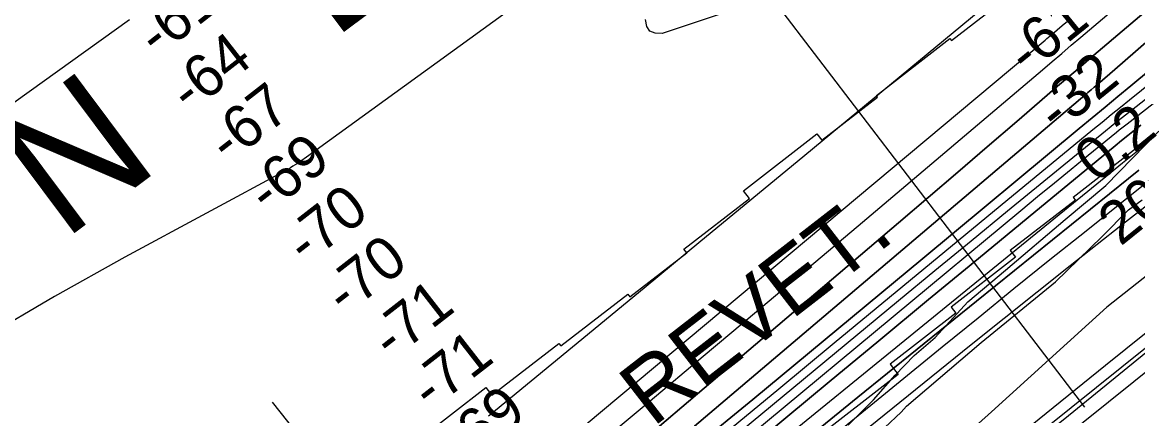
# Model space of a CAD drawing. Extents: x 3477039 to 3515015, y 546746 to 572297.
# Drawn here: x 3483194 to 3484941, y 557444 to 558060 of the extents above; entities that cross this region are included whole.
import ezdxf

# ---------------------------------------------------------------- set-up
doc = ezdxf.new("R2010")
doc.units = 0
for name, color, linetype in [('V-FLOD-BASE', 7, 'Continuous'), ('V-LEVE-TOET', 7, 'Continuous'), ('V-RIVR-EDGE', 7, 'Continuous'), ('V-RIVR-IDEN', 7, 'Continuous'), ('V-RIVR-RANG', 7, 'Continuous'), ('V-RRAP-RVMT', 7, 'Continuous'), ('V-RRAP-RVMT-IDEN', 7, 'Continuous'), ('V-SITE-VEGE', 7, 'Continuous'), ('V-SURV-LINE', 7, 'Continuous'), ('V-TOPO-DPTH', 7, 'Continuous'), ('V-TOPO-MAJR', 7, 'Continuous'), ('V-TOPO-MINR', 7, 'Continuous'), ('V-TOPO-WATR', 7, 'Continuous')]:
    doc.layers.add(name, color=color, linetype=linetype)

msp = doc.modelspace()

# ---------------------------------------------------------------- linework, layer by layer
at = {"layer": 'V-FLOD-BASE'}
msp.add_lwpolyline([(3484584.2, 557248.1), (3484688.5, 557328.6), (3484832.6, 557444.5), (3484998.5, 557579.6), (3485118.7, 557679.8), (3485220.8, 557762.3)], dxfattribs=at)
at = {"layer": 'V-LEVE-TOET'}
msp.add_lwpolyline([(3485177.7, 557755.5), (3485047.2, 557648.6), (3484890.4, 557523), (3484715.6, 557381.2), (3484582.4, 557271.7)], dxfattribs=at)
at = {"layer": 'V-RIVR-EDGE'}
msp.add_lwpolyline([(3484487.5, 557429.5), (3484527.2, 557469), (3484560.9, 557507.9), (3484590.4, 557538.5), (3484623.5, 557566.6), (3484674.7, 557622.3), (3484733.6, 557672), (3484826.9, 557751.6), (3484890.6, 557804.9), (3484973.7, 557889.9)], dxfattribs=at)
at = {"layer": 'V-RIVR-RANG'}
for p, q in [((3484857.8, 557457.7), (3484372, 558093.3)), ((3484084.5, 556839.7), (3483585.7, 557465.2))]:
    msp.add_line(p, q, dxfattribs=at)
at = {"layer": 'V-RRAP-RVMT'}
for p, q in [((3484649.1, 558031.9), (3484744, 558105.5)), ((3484531.4, 557945.7), (3484646.6, 558035)), ((3484646.6, 558035), (3484649.1, 558031.9)), ((3484445.9, 557875.7), (3484533.2, 557943.4)), ((3484533.2, 557943.4), (3484531.4, 557945.7)), ((3484323.1, 557796.3), (3484438.2, 557885.6)), ((3484438.2, 557885.6), (3484445.9, 557875.7)), ((3484948.5, 557870.4), (3484839.8, 557786.1)), ((3484332.5, 557784.2), (3484323.1, 557796.3)), ((3484839.8, 557786.1), (3484843.1, 557781.9)), ((3484230.1, 557704.8), (3484332.5, 557784.2)), ((3484843.1, 557781.9), (3484741.2, 557702.8)), ((3484145.3, 557630.3), (3484234.3, 557699.3)), ((3484234.3, 557699.3), (3484230.1, 557704.8)), ((3484741.2, 557702.8), (3484749.3, 557692.4)), ((3484749.3, 557692.4), (3484648.6, 557614.3)), ((3484037.4, 557553.4), (3484142, 557634.5)), ((3484142, 557634.5), (3484145.3, 557630.3)), ((3484648.6, 557614.3), (3484656.1, 557604.8)), ((3484656.1, 557604.8), (3484553, 557524.9)), ((3483929.3, 557476.2), (3484034.1, 557557.5)), ((3484034.1, 557557.5), (3484037.4, 557553.4)), ((3484553, 557524.9), (3484565.6, 557508.7)), ((3484565.6, 557508.7), (3484351.1, 557342.1)), ((3483809.5, 557402.9), (3483919.8, 557488.4)), ((3483919.8, 557488.4), (3483929.3, 557476.2))]:
    msp.add_line(p, q, dxfattribs=at)
at = {"layer": 'V-SITE-VEGE'}
for points in [[(3484544.9, 557425.5), (3484570.2, 557449.6), (3484578.7, 557459.2), (3484695.8, 557559), (3484812, 557654.1), (3484884.5, 557724.1), (3484926.6, 557766.8), (3484947.9, 557782.3)], [(3485053.3, 557740.9), (3484892.6, 557614.4), (3484711.8, 557450.1), (3484640.9, 557386.5)]]:
    msp.add_lwpolyline(points, dxfattribs=at)
at = {"layer": 'V-SURV-LINE'}
for points in [[(3484482, 557172.5), (3485468.6, 557964.5)], [(3484482, 557172.5), (3485468.6, 557964.5)], [(3485487.4, 557941.1), (3484500.7, 557149.1)], [(3485487.4, 557941.1), (3484500.7, 557149.1)]]:
    msp.add_lwpolyline(points, dxfattribs=at)
at = {"layer": 'V-TOPO-DPTH'}
for points in [[(3484246.8, 557427.8), (3484857.9, 557946.2), (3484862.8, 557950.5), (3484867.8, 557954.7), (3484872.8, 557958.9), (3484877.7, 557963.1), (3484904.9, 557986.4), (3485545.4, 558545.3)], [(3485545.4, 558545.3), (3484904.9, 557986.4), (3484877.7, 557963.1), (3484872.8, 557958.9), (3484867.8, 557954.7), (3484862.8, 557950.5), (3484857.9, 557946.2), (3484246.8, 557427.8)], [(3484097, 557347.4), (3484566, 557746.5), (3484612.4, 557786), (3484658.8, 557825.6), (3484705, 557865.3), (3484751.3, 557905), (3484787.1, 557935.8), (3484815.4, 557960.2), (3484843.7, 557984.5), (3484871.9, 558008.9), (3485489, 558532.3)], [(3485489, 558532.3), (3484871.9, 558008.9), (3484843.7, 557984.5), (3484815.4, 557960.2), (3484787.1, 557935.8), (3484751.3, 557905), (3484705, 557865.3), (3484658.8, 557825.6), (3484612.4, 557786), (3484566, 557746.5), (3484097, 557347.4)], [(3484138, 557269.8), (3484566.1, 557624.4), (3484622.9, 557671.4), (3484679.8, 557718.3), (3484736.8, 557765), (3484793.8, 557811.7), (3484890.2, 557890.4), (3484899.1, 557897.6), (3484908.1, 557904.8), (3484917.1, 557912), (3484926.1, 557919.1), (3485561.6, 558417.8)], [(3484138, 557269.8), (3484566.1, 557624.4), (3484622.9, 557671.4), (3484679.8, 557718.3), (3484736.8, 557765), (3484793.8, 557811.7), (3484890.2, 557890.4), (3484899.1, 557897.6), (3484908.1, 557904.8), (3484917.1, 557912), (3484926.1, 557919.1), (3485561.6, 558417.8)], [(3485046.8, 558057.8), (3484929.9, 557961.1), (3484909.8, 557944.4), (3484889.6, 557927.7), (3484869.5, 557911), (3484849.3, 557894.3), (3484604, 557690.3), (3484515.3, 557616.7), (3484426.6, 557543.1), (3484337.7, 557469.6), (3484248.9, 557396.2)], [(3485046.8, 558057.8), (3484929.9, 557961.1), (3484909.8, 557944.4), (3484889.6, 557927.7), (3484869.5, 557911), (3484849.3, 557894.3), (3484604, 557690.3), (3484515.3, 557616.7), (3484426.6, 557543.1), (3484337.7, 557469.6), (3484248.9, 557396.2)], [(3484945.6, 557899.3), (3484935.5, 557891.3), (3484925.5, 557883.3), (3484915.5, 557875.2), (3484905.6, 557867.1), (3484769.3, 557754.8), (3484691.3, 557690.5), (3484613.3, 557626.1), (3484535.5, 557561.6), (3484457.6, 557497.1), (3484124.3, 557220.5)], [(3484124.3, 557220.5), (3484457.6, 557497.1), (3484535.5, 557561.6), (3484613.3, 557626.1), (3484691.3, 557690.5), (3484769.3, 557754.8), (3484905.6, 557867.1), (3484915.5, 557875.2), (3484925.5, 557883.3), (3484935.5, 557891.3), (3484945.6, 557899.3)], [(3484942.7, 557828.7), (3484926.3, 557815.5), (3484688.1, 557623.6), (3484595.1, 557548.5), (3484502.2, 557473.2), (3484409.6, 557397.7), (3484317, 557322.1), (3484180, 557209.7), (3484156.1, 557190.1), (3484132.2, 557170.5), (3484108.4, 557150.9), (3484084.5, 557131.3), (3483890.2, 556971.2), (3483795.1, 556892.4), (3483700.2, 556813.4), (3483605.8, 556733.8), (3483511.6, 556654), (3483352.1, 556517.9), (3483337.9, 556505.8), (3483323.9, 556493.6), (3483310, 556481.2), (3483296.1, 556468.8), (3483202.1, 556383.8), (3483141.3, 556328.9)]]:
    msp.add_lwpolyline(points, dxfattribs=at)
at = {"layer": 'V-TOPO-MAJR'}
msp.add_lwpolyline([(3484039.8, 557353.1), (3484176.9, 557467.5), (3484260.3, 557537.3), (3484343.5, 557607.2), (3484426.7, 557677.2), (3484509.7, 557747.4), (3484791.4, 557986.1), (3484806.6, 557998.9), (3484821.7, 558011.7), (3484836.8, 558024.6), (3484851.9, 558037.4), (3484936.9, 558109.9)], dxfattribs=at)
at = {"layer": 'V-TOPO-MINR'}
for points in [[(3484246.8, 557427.8), (3484857.9, 557946.2), (3484862.8, 557950.5), (3484867.8, 557954.7), (3484872.8, 557958.9), (3484877.7, 557963.1), (3484904.9, 557986.4), (3485545.4, 558545.3)], [(3484097, 557347.4), (3484566, 557746.5), (3484612.4, 557786), (3484658.8, 557825.6), (3484705, 557865.3), (3484751.3, 557905), (3484787.1, 557935.8), (3484815.4, 557960.2), (3484843.7, 557984.5), (3484871.9, 558008.9), (3485489, 558532.3)], [(3484447.9, 558436), (3483638.9, 557849.3), (3483635.4, 557846.8), (3483631.9, 557844.3), (3483628.4, 557841.9), (3483624.8, 557839.4), (3483621.2, 557837.1), (3483617.6, 557834.8), (3483613.9, 557832.6), (3483610.1, 557830.5), (3483354.2, 557692.4), (3483244.2, 557630.9), (3483135.5, 557567.4)], [(3484138, 557269.8), (3484566.1, 557624.4), (3484622.9, 557671.4), (3484679.8, 557718.3), (3484736.8, 557765), (3484793.8, 557811.7), (3484890.2, 557890.4), (3484899.1, 557897.6), (3484908.1, 557904.8), (3484917.1, 557912), (3484926.1, 557919.1), (3485561.6, 558417.8)], [(3484119, 557271.9), (3484378.5, 557486.4), (3484465.2, 557558.1), (3484551.9, 557629.7), (3484638.7, 557701.3), (3484725.5, 557772.8), (3484870.6, 557892.3), (3484884.9, 557904), (3484899.2, 557915.8), (3484913.6, 557927.5), (3484928, 557939.1), (3485260.3, 558207.2)], [(3483923.9, 557443.8), (3483925.9, 557445.5), (3484087.8, 557578.7), (3484170.7, 557647), (3484253.6, 557715.3), (3484336.5, 557783.8), (3484419.3, 557852.3), (3484733.1, 558112.1)], [(3483361.4, 558064.1), (3482776.7, 557645)], [(3483185.9, 556713.2), (3483195, 556720.8), (3483204.2, 556728.5), (3483213.4, 556736), (3483222.7, 556743.5), (3483985.9, 557355.4), (3483986.8, 557356.2), (3483988.7, 557357.7), (3483989.6, 557358.5), (3483999.4, 557366.5), (3484005.2, 557371.3), (3484011, 557376), (3484016.8, 557380.8), (3484022.5, 557385.7), (3484795.8, 558032.6), (3484798.5, 558034.8), (3484801.2, 558037.1), (3484803.9, 558039.4), (3484806.6, 558041.6), (3484822.7, 558055.2), (3484833.4, 558064.2)], [(3484300.9, 558078), (3484195.7, 558042.8), (3484184.9, 558043.2), (3484176.6, 558046.5), (3484171.9, 558054.1), (3484169.7, 558064.7)], [(3484248.9, 557396.2), (3484337.7, 557469.6), (3484426.6, 557543.1), (3484515.3, 557616.7), (3484604, 557690.3), (3484849.3, 557894.3), (3484869.5, 557911), (3484889.6, 557927.7), (3484909.8, 557944.4), (3484929.9, 557961.1), (3485046.8, 558057.8)], [(3484157.8, 557267.7), (3484757.8, 557765.6), (3484784, 557787.3), (3484810.3, 557809), (3484836.7, 557830.6), (3484863.1, 557852.1), (3484907.8, 557888.5), (3484911.9, 557891.8), (3484915.9, 557895.1), (3484920, 557898.4), (3484924.2, 557901.6), (3485070.5, 558015.5)], [(3483090.1, 556309.6), (3483264.9, 556471.2), (3483287.3, 556491.7), (3483309.8, 556512), (3483332.5, 556532.2), (3483355.3, 556552.2), (3483418.9, 556607.3), (3483473.8, 556654.6), (3483528.9, 556701.6), (3483584.4, 556748.2), (3483640.1, 556794.5), (3484052.7, 557134.8), (3484085.4, 557161.7), (3484118.1, 557188.7), (3484150.8, 557215.7), (3484183.6, 557242.6), (3484190, 557247.9), (3484226, 557277.4), (3484262, 557306.9), (3484298, 557336.4), (3484334.1, 557365.8), (3484890.9, 557819.1), (3484917.1, 557840.2), (3484943.3, 557861.3)], [(3483141.3, 556328.9), (3483202.1, 556383.8), (3483296.1, 556468.8), (3483310, 556481.2), (3483323.9, 556493.6), (3483337.9, 556505.8), (3483352.1, 556517.9), (3483511.6, 556654), (3483605.8, 556733.8), (3483700.2, 556813.4), (3483795.1, 556892.4), (3483890.2, 556971.2), (3484084.5, 557131.3), (3484108.4, 557150.9), (3484132.2, 557170.5), (3484156.1, 557190.1), (3484180, 557209.7), (3484317, 557322.1), (3484409.6, 557397.7), (3484502.2, 557473.2), (3484595.1, 557548.5), (3484688.1, 557623.6), (3484926.3, 557815.5), (3484942.7, 557828.7)], [(3484176.4, 557177.5), (3484634.5, 557551.9), (3484690.7, 557597.6), (3484746.9, 557643.3), (3484803.3, 557688.7), (3484859.8, 557734), (3484957.6, 557812.2)], [(3484172.8, 557145.7), (3484680.1, 557555.5), (3484731.7, 557597), (3484783.3, 557638.3), (3484835.1, 557679.5), (3484887, 557720.5), (3484921.9, 557748), (3484956.6, 557775)]]:
    msp.add_lwpolyline(points, dxfattribs=at)
at = {"layer": 'V-TOPO-WATR'}
msp.add_lwpolyline([(3484124.3, 557220.5), (3484457.6, 557497.1), (3484535.5, 557561.6), (3484613.3, 557626.1), (3484691.3, 557690.5), (3484769.3, 557754.8), (3484905.6, 557867.1), (3484915.5, 557875.2), (3484925.5, 557883.3), (3484935.5, 557891.3), (3484945.6, 557899.3)], dxfattribs=at)

# ---------------------------------------------------------------- texts
at = {"layer": 'V-RIVR-IDEN'}
for s, p in [('D', (3483680, 558032.1)), ('N', (3483257.8, 557717))]:
    msp.add_text(s, height=200, rotation=36.7718, dxfattribs=at).set_placement(p)
at = {"layer": 'V-RIVR-RANG'}
for s, rotation, p in [('-61', 37.9073, (3483404.9, 558004.4)), ('-61', 39.0866, (3484767.9, 557976)), ('-64', 37.9073, (3483455.3, 557916.9)), ('-32', 39.0866, (3484815, 557885.4)), ('-67', 37.9073, (3483516.1, 557837.5)), ('0.2', 39.0866, (3484877.3, 557807.1)), ('-69', 37.9073, (3483577.8, 557758.8)), ('20.8', 38.7983, (3484913.8, 557708.7)), ('-70', 37.9073, (3483637.8, 557678.7)), ('-70', 37.9073, (3483699, 557599.7)), ('-71', 37.9073, (3483771.9, 557529.7)), ('-71', 37.9073, (3483833.2, 557450.7)), ('-69', 37.9073, (3483884, 557363.5))]:
    msp.add_text(s, height=67, rotation=rotation, dxfattribs=at).set_placement(p)
at = {"layer": 'V-RRAP-RVMT-IDEN'}
msp.add_text('REVET.', height=100, rotation=37.7778, dxfattribs=at).set_placement((3484181.2, 557425))

doc.saveas('drawing.dxf')
